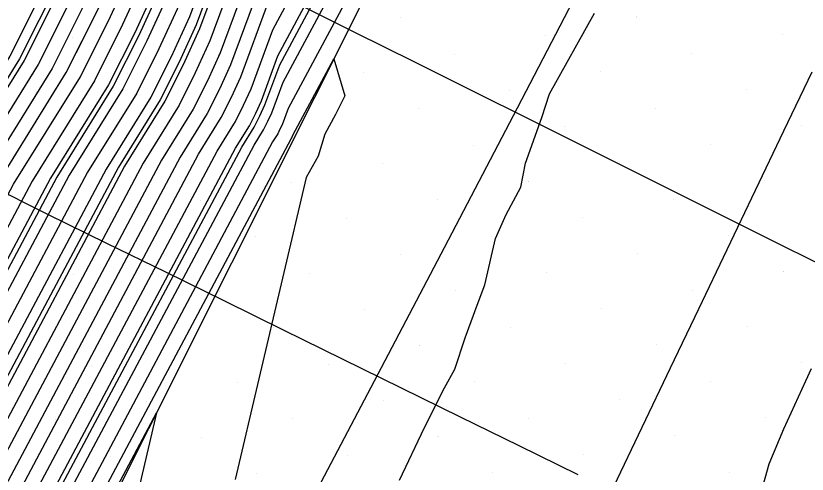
# Model space of a CAD drawing. Extents: x 2354170 to 2357230, y 866100 to 868290.
# Drawn here: x 2355652.9 to 2355683.04, y 867207.68 to 867225.13 of the extents above; entities that cross this region are included whole.
import ezdxf

# ---------------------------------------------------------------- set-up
doc = ezdxf.new("R2010")
doc.units = 0
for name, color, linetype in [('Default', 7, 'Continuous'), ('DTM Contours Major', 7, 'Continuous'), ('DTM Contours Minor', 7, 'Continuous'), ('Exist DTM Breakline', 7, 'Continuous'), ('Exist DTM Scan Elevation Point', 7, 'Continuous'), ('Exist Roads EOP', 7, 'Continuous'), ('PH Exist DTM Breakline', 7, 'Continuous'), ('Scratch_Level_0', 7, 'Continuous'), ('Scratch_Level_4', 7, 'Continuous')]:
    doc.layers.add(name, color=color, linetype=linetype)

msp = doc.modelspace()

# ---------------------------------------------------------------- linework, layer by layer
at = {"layer": 'Default'}
for points in [[(2355664.252, 867299.646), (2355669.19, 867292.045), (2355669.779, 867290.38), (2355669.781, 867289.718), (2355669.729, 867288.439), (2355671.03, 867273.796), (2355670.866, 867272.697), (2355669.217, 867263.411), (2355669.04, 867262.672), (2355668.947, 867262.409), (2355667.291, 867253.485), (2355659.812, 867239.56), (2355655.983, 867229.205), (2355654.666, 867226.325), (2355653.217, 867223.432), (2355650, 867218.256), (2355644.808, 867208.501), (2355644.09, 867207.212)], [(2355668.963, 867289.068), (2355670.333, 867273.647), (2355670.275, 867273.258), (2355668.5, 867263.266), (2355668.499, 867263.258), (2355668.499, 867263.258), (2355666.75, 867253.833), (2355659.62, 867240.557), (2355655.591, 867229.662), (2355654.205, 867226.631), (2355652.68, 867223.587), (2355649.295, 867218.141), (2355644.291, 867208.74), (2355640.929, 867202.703), (2355637.865, 867198.838), (2355633.704, 867193.473), (2355631.319, 867189.914), (2355626.981, 867185.879), (2355624.936, 867184.916), (2355618.43, 867182.275), (2355611.395, 867182.517), (2355599.978, 867180.929), (2355592.357, 867182.391)], [(2355670.495, 867287.811), (2355671.727, 867273.946), (2355671.457, 867272.136), (2355669.935, 867263.565), (2355669.582, 867262.086), (2355669.395, 867261.56), (2355667.832, 867253.136), (2355660.004, 867238.562), (2355656.376, 867228.748), (2355655.127, 867226.018), (2355653.753, 867223.276), (2355650.705, 867218.371), (2355645.324, 867208.262), (2355641.708, 867201.771)], [(2355671.261, 867287.183), (2355672.424, 867274.095), (2355672.048, 867271.575), (2355670.653, 867263.719), (2355670.124, 867261.501), (2355669.843, 867260.711), (2355668.373, 867252.788), (2355660.197, 867237.564), (2355656.768, 867228.292), (2355655.588, 867225.712), (2355654.29, 867223.121), (2355651.409, 867218.486), (2355645.84, 867208.023), (2355642.097, 867201.304), (2355639.47, 867197.989), (2355635.902, 867193.389), (2355632.828, 867188.802), (2355627.237, 867183.602), (2355626.169, 867183.098), (2355618.393, 867179.942), (2355615.146, 867180.054), (2355608.196, 867179.088), (2355599.978, 867177.967), (2355590.161, 867179.83)], [(2355627.875, 867171.447), (2355632.859, 867174.412), (2355638.568, 867181.563), (2355640.373, 867183.242), (2355646.893, 867192.968), (2355647.497, 867193.747), (2355647.941, 867194.308), (2355653.583, 867204.437), (2355661.979, 867220.21), (2355662.34, 867220.791), (2355662.503, 867221.116), (2355662.651, 867221.439), (2355663.081, 867222.602), (2355676.487, 867247.563), (2355676.564, 867247.975), (2355678.247, 867252.715), (2355678.899, 867255.447), (2355681.558, 867263.592), (2355682.07, 867268.67), (2355682.394, 867273.103), (2355682.876, 867276.335), (2355682.749, 867277.758), (2355683.111, 867286.719)], [(2355592.591, 867177.4), (2355599.978, 867175.998), (2355616.103, 867178.197), (2355617.647, 867178.412), (2355618.368, 867178.387), (2355626.99, 867181.887), (2355627.408, 867182.084), (2355633.834, 867188.06), (2355637.368, 867193.333), (2355640.541, 867197.424), (2355642.877, 867200.371), (2355646.873, 867207.545), (2355652.819, 867218.715), (2355655.364, 867222.81), (2355656.51, 867225.099), (2355657.552, 867227.378), (2355660.581, 867235.569), (2355669.455, 867252.091), (2355670.739, 867259.013), (2355671.207, 867260.329), (2355672.089, 867264.027), (2355673.23, 867270.452), (2355673.817, 867274.394), (2355672.793, 867285.926)], [(2355673.559, 867285.298), (2355674.514, 867274.543), (2355673.821, 867269.891), (2355672.807, 867264.181), (2355671.748, 867259.743), (2355671.187, 867258.164), (2355669.996, 867251.743), (2355660.773, 867234.572), (2355657.944, 867226.921), (2355656.971, 867224.793), (2355655.9, 867222.655), (2355653.523, 867218.83), (2355647.389, 867207.305)], [(2355675.09, 867284.041), (2355675.908, 867274.842), (2355675.003, 867268.769), (2355674.243, 867264.489), (2355672.831, 867258.572), (2355672.083, 867256.466), (2355671.078, 867251.046), (2355661.158, 867232.577), (2355658.729, 867226.007), (2355657.893, 867224.18), (2355656.974, 867222.344), (2355654.932, 867219.06), (2355648.421, 867206.827)], [(2355675.856, 867283.413), (2355676.604, 867274.991), (2355675.594, 867268.208), (2355674.961, 867264.643), (2355673.373, 867257.986), (2355672.531, 867255.617), (2355671.619, 867250.698), (2355661.35, 867231.579), (2355659.121, 867225.551), (2355658.354, 867223.873), (2355657.51, 867222.189), (2355655.637, 867219.175), (2355648.937, 867206.588)], [(2355676.622, 867282.785), (2355677.301, 867275.14), (2355676.186, 867267.647), (2355675.679, 867264.797), (2355673.914, 867257.4), (2355672.979, 867254.767), (2355672.16, 867250.35), (2355661.543, 867230.582), (2355659.513, 867225.094), (2355658.815, 867223.567), (2355658.047, 867222.034), (2355656.342, 867219.29), (2355649.454, 867206.349), (2355644.825, 867198.039), (2355643.216, 867196.01), (2355641.031, 867193.193), (2355636.349, 867186.207), (2355631.023, 867181.253), (2355629.212, 867178.985), (2355627.631, 867178.045), (2355621.235, 867175.416), (2355618.115, 867173.971), (2355603.582, 867171.567)], [(2355678.154, 867281.528), (2355678.695, 867275.439), (2355677.368, 867266.524), (2355677.116, 867265.105), (2355674.997, 867256.229), (2355673.876, 867253.069), (2355673.242, 867249.653), (2355661.927, 867228.587), (2355660.298, 867224.18), (2355659.737, 867222.954), (2355659.12, 867221.723), (2355657.751, 867219.52), (2355650.486, 867205.871), (2355645.604, 867197.107), (2355644.286, 867195.444), (2355642.497, 867193.137), (2355637.355, 867185.466), (2355632.909, 867181.331), (2355630.124, 867177.842), (2355627.692, 867176.395), (2355622.533, 867174.275), (2355618.004, 867172.177), (2355602.428, 867169.601)], [(2355678.92, 867280.9), (2355679.392, 867275.588), (2355677.959, 867265.963), (2355677.834, 867265.259), (2355675.539, 867255.643), (2355674.324, 867252.22), (2355673.783, 867249.304), (2355662.119, 867227.589), (2355660.69, 867223.723), (2355660.198, 867222.648), (2355659.657, 867221.568), (2355658.456, 867219.635), (2355651.002, 867205.632), (2355645.993, 867196.64), (2355644.821, 867195.161), (2355643.229, 867193.109), (2355637.858, 867185.095), (2355633.852, 867181.369), (2355630.58, 867177.27), (2355627.722, 867175.57), (2355623.182, 867173.704), (2355617.949, 867171.281)], [(2355617.837, 867169.487), (2355624.479, 867172.563), (2355627.784, 867173.921), (2355631.491, 867176.127), (2355635.739, 867181.447), (2355638.864, 867184.354), (2355644.695, 867193.052), (2355645.891, 867194.595), (2355646.772, 867195.707), (2355652.035, 867205.154), (2355659.865, 867219.865), (2355660.73, 867221.257), (2355661.12, 867222.035), (2355661.474, 867222.81), (2355662.504, 867225.594), (2355674.864, 867248.608), (2355675.22, 867250.522), (2355676.622, 867254.472), (2355678.631, 867262.891), (2355679.304, 867264.951), (2355679.433, 867266.235), (2355679.515, 867267.356), (2355680.785, 867275.887), (2355680.452, 867279.643)], [(2355617.782, 867168.59), (2355625.128, 867171.992), (2355627.814, 867173.096), (2355631.947, 867175.555), (2355636.682, 867181.485), (2355639.367, 867183.983), (2355645.427, 867193.024), (2355646.426, 867194.313), (2355647.162, 867195.241), (2355652.551, 867204.915), (2355660.57, 867219.98), (2355661.267, 867221.102), (2355661.581, 867221.729), (2355661.867, 867222.353), (2355662.696, 867224.597), (2355675.405, 867248.259), (2355675.668, 867249.673), (2355677.164, 867253.886), (2355678.72, 867260.409), (2355680.055, 867264.498), (2355680.312, 867267.047), (2355680.475, 867269.272), (2355681.482, 867276.036), (2355681.217, 867279.015)], [(2355677.745, 867273.591), (2355676.777, 867267.085), (2355676.397, 867264.951), (2355674.456, 867256.815), (2355673.427, 867253.918), (2355672.701, 867250.001), (2355661.735, 867229.584), (2355659.905, 867224.637), (2355659.276, 867223.261), (2355658.584, 867221.878), (2355657.046, 867219.405), (2355649.97, 867206.11), (2355645.214, 867197.573), (2355643.751, 867195.727), (2355641.764, 867193.165), (2355636.852, 867185.836), (2355635.272, 867184.367)], [(2355638.326, 867182.176), (2355639.87, 867183.612), (2355646.16, 867192.996), (2355646.961, 867194.03), (2355647.552, 867194.774), (2355653.067, 867204.676), (2355661.274, 867220.095), (2355661.804, 867220.946), (2355662.042, 867221.422), (2355662.259, 867221.896), (2355662.889, 867223.599), (2355675.946, 867247.911), (2355676.116, 867248.824), (2355677.705, 867253.3), (2355678.809, 867257.928), (2355680.807, 867264.045), (2355681.191, 867267.858), (2355681.435, 867271.187), (2355681.438, 867271.212)], [(2355675.147, 867243.712), (2355663.273, 867221.604), (2355663.043, 867220.982), (2355662.964, 867220.809), (2355662.877, 867220.636), (2355662.684, 867220.325), (2355656.291, 867208.314), (2355654.045, 867204.099)], [(2355670.881, 867242.547), (2355662.312, 867226.592), (2355661.082, 867223.266), (2355660.659, 867222.341), (2355660.194, 867221.412), (2355659.16, 867219.75), (2355651.519, 867205.393), (2355646.383, 867196.174), (2355645.356, 867194.878), (2355643.962, 867193.081), (2355638.361, 867184.724), (2355634.795, 867181.408), (2355631.035, 867176.699), (2355627.753, 867174.746), (2355623.83, 867173.134), (2355617.893, 867170.384), (2355609.975, 867169.074)], [(2355661.417, 867234.415), (2355660.966, 867233.574), (2355658.337, 867226.464), (2355657.432, 867224.486), (2355656.437, 867222.5), (2355654.228, 867218.945), (2355647.905, 867207.066), (2355643.656, 867199.439), (2355641.611, 867196.858), (2355638.833, 867193.277), (2355634.84, 867187.319), (2355628.193, 867181.137), (2355627.844, 867180.7), (2355627.539, 867180.519), (2355619.288, 867177.128), (2355618.282, 867176.662), (2355613.593, 867175.886), (2355599.978, 867174.029), (2355595.021, 867174.97), (2355592.893, 867175.176)], [(2355667.518, 867207.447), (2355668.466, 867209.451), (2355669.23, 867210.962), (2355669.623, 867211.683), (2355670.022, 867212.868), (2355670.479, 867214.114), (2355670.769, 867214.884), (2355671.178, 867216.649), (2355671.584, 867217.569), (2355672.141, 867218.61), (2355672.316, 867219.519), (2355672.938, 867221.255), (2355673.227, 867222.154), (2355674.948, 867225.232)], [(2355579.037, 867178.829), (2355579.151, 867178.776), (2355580.594, 867178.532), (2355589.848, 867178.763), (2355591.376, 867178.615), (2355599.978, 867176.982), (2355612.149, 867178.642), (2355616.397, 867179.233), (2355618.381, 867179.165), (2355626.579, 867182.493), (2355627.322, 867182.843), (2355633.331, 867188.431), (2355636.635, 867193.361), (2355640.006, 867197.707), (2355642.487, 867200.838), (2355646.356, 867207.784), (2355652.114, 867218.601), (2355654.827, 867222.966), (2355655.569, 867224.447)], [(2355654.419, 867203.601), (2355662.554, 867218.871), (2355663.388, 867220.44), (2355663.414, 867220.48), (2355663.425, 867220.503), (2355663.435, 867220.526), (2355663.465, 867220.607), (2355665.016, 867223.494), (2355665.43, 867222.078), (2355665.074, 867221.366), (2355664.671, 867220.618), (2355664.42, 867219.787), (2355663.956, 867218.975), (2355661.26, 867207.48)], [(2355683.201, 867211.692), (2355682.986, 867211.221), (2355682.141, 867209.396), (2355681.588, 867208.067), (2355681.285, 867206.965)]]:
    msp.add_lwpolyline(points, dxfattribs=at)
at = {"layer": 'DTM Contours Major'}
msp.add_lwpolyline([(2355665.715, 867241.965), (2355661.03, 867233.242), (2355658.467, 867226.312), (2355657.586, 867224.384), (2355656.616, 867222.448), (2355654.463, 867218.984), (2355648.077, 867206.987), (2355643.786, 867199.283), (2355641.789, 867196.764), (2355639.077, 867193.267), (2355635.008, 867187.196), (2355628.507, 867181.15), (2355627.996, 867180.509), (2355627.55, 867180.244), (2355619.505, 867176.938), (2355618.263, 867176.363), (2355612.481, 867175.406), (2355601.735, 867173.94)], dxfattribs=at)
at = {"layer": 'DTM Contours Minor'}
for points in [[(2355669.474, 867288.649), (2355670.798, 867273.747), (2355670.669, 867272.884), (2355668.978, 867263.36), (2355668.86, 867262.867), (2355668.798, 867262.692), (2355667.111, 867253.601), (2355659.748, 867239.892), (2355655.853, 867229.357), (2355654.512, 867226.427), (2355653.038, 867223.484), (2355650.335, 867219.135)], [(2355625.993, 867171.232), (2355627.855, 867171.997), (2355632.555, 867174.793), (2355637.939, 867181.537), (2355640.038, 867183.489), (2355646.404, 867192.987), (2355647.14, 867193.936), (2355647.681, 867194.619), (2355653.239, 867204.596), (2355661.509, 867220.133), (2355661.983, 867220.895), (2355662.196, 867221.32), (2355662.389, 867221.744), (2355662.953, 867223.267), (2355676.127, 867247.795), (2355676.265, 867248.541), (2355677.886, 867253.105), (2355678.839, 867257.101), (2355681.057, 867263.894), (2355681.484, 867268.129), (2355681.755, 867271.826), (2355682.411, 867276.236), (2355682.239, 867278.177), (2355682.588, 867286.836)], [(2355677.133, 867282.366), (2355677.766, 867275.24), (2355676.58, 867267.273), (2355676.158, 867264.9), (2355674.275, 867257.01), (2355673.278, 867254.201), (2355672.52, 867250.117), (2355661.671, 867229.917), (2355659.775, 867224.789), (2355659.122, 867223.363), (2355658.405, 867221.93), (2355656.812, 867219.367), (2355649.798, 867206.19), (2355645.084, 867197.728), (2355643.573, 867195.821), (2355641.52, 867193.174), (2355636.684, 867185.96), (2355631.651, 867181.279), (2355629.516, 867178.604), (2355627.651, 867177.495), (2355621.667, 867175.036), (2355618.078, 867173.373), (2355601.357, 867170.607)], [(2355679.686, 867280.272), (2355680.088, 867275.738), (2355678.555, 867265.441), (2355678.554, 867265.423), (2355678.552, 867265.404), (2355678.542, 867265.372), (2355676.081, 867255.057), (2355674.772, 867251.371), (2355674.323, 867248.956), (2355662.312, 867226.592), (2355661.082, 867223.266), (2355660.659, 867222.341), (2355660.194, 867221.412), (2355659.16, 867219.75), (2355651.519, 867205.393), (2355646.383, 867196.174), (2355645.356, 867194.878), (2355643.962, 867193.081), (2355638.361, 867184.724), (2355634.795, 867181.408), (2355631.891, 867177.77)], [(2355591.376, 867178.615), (2355599.978, 867176.982), (2355612.149, 867178.642), (2355616.397, 867179.233), (2355618.381, 867179.165), (2355626.579, 867182.493), (2355627.322, 867182.843), (2355633.331, 867188.431), (2355636.635, 867193.361), (2355640.006, 867197.707), (2355642.487, 867200.838), (2355646.356, 867207.784), (2355652.114, 867218.601), (2355654.827, 867222.966), (2355656.049, 867225.405), (2355657.16, 867227.835), (2355660.389, 867236.567), (2355668.914, 867252.44), (2355670.291, 867259.862), (2355670.665, 867260.915), (2355670.726, 867261.171)], [(2355654.385, 867202.761), (2355654.668, 867203.269), (2355658.262, 867210.015), (2355656.988, 867204.584), (2355656.437, 867203.578), (2355655.935, 867202.587), (2355655.445, 867201.483), (2355651.117, 867193.376), (2355650.491, 867192.19), (2355649.877, 867191.027), (2355647.567, 867183.092), (2355646.13, 867180.388), (2355644.723, 867177.894), (2355643.307, 867172.776), (2355641.525, 867169.208)]]:
    msp.add_lwpolyline(points, dxfattribs=at)
at = {"layer": 'Exist DTM Breakline'}
msp.add_lwpolyline([(2355658.381, 867171.148), (2355659.465, 867173.402), (2355660.547, 867175.655), (2355661.63, 867177.909), (2355662.712, 867180.162), (2355663.794, 867182.416), (2355664.874, 867184.67), (2355665.952, 867186.926), (2355667.03, 867189.182), (2355668.108, 867191.437), (2355669.188, 867193.692), (2355670.272, 867195.945), (2355671.355, 867198.198), (2355672.439, 867200.451), (2355673.521, 867202.704), (2355674.601, 867204.959), (2355675.681, 867207.214), (2355676.76, 867209.469), (2355677.84, 867211.724), (2355678.919, 867213.979), (2355679.998, 867216.234), (2355681.077, 867218.489), (2355682.156, 867220.744), (2355683.237, 867222.999)], dxfattribs=at)
at = {"layer": 'Exist DTM Scan Elevation Point'}
for p, q in [((2355676.555, 867225.082), (2355676.555, 867225.082)), ((2355682.104, 867224.408), (2355682.104, 867224.408)), ((2355678.64, 867223.703), (2355678.64, 867223.703)), ((2355675.175, 867222.997), (2355675.175, 867222.997)), ((2355680.725, 867222.323), (2355680.725, 867222.323)), ((2355677.26, 867221.618), (2355677.26, 867221.618)), ((2355673.796, 867220.912), (2355673.796, 867220.912)), ((2355682.81, 867220.944), (2355682.81, 867220.944)), ((2355679.345, 867220.238), (2355679.345, 867220.238)), ((2355675.881, 867219.533), (2355675.881, 867219.533)), ((2355672.416, 867218.827), (2355672.416, 867218.827)), ((2355681.43, 867218.859), (2355681.43, 867218.859)), ((2355677.966, 867218.154), (2355677.966, 867218.154)), ((2355674.501, 867217.448), (2355674.501, 867217.448)), ((2355671.037, 867216.742), (2355671.037, 867216.742)), ((2355680.051, 867216.774), (2355680.051, 867216.774)), ((2355676.586, 867216.069), (2355676.586, 867216.069)), ((2355673.122, 867215.363), (2355673.122, 867215.363)), ((2355682.136, 867215.395), (2355682.136, 867215.395)), ((2355669.657, 867214.657), (2355669.657, 867214.657)), ((2355678.671, 867214.689), (2355678.671, 867214.689)), ((2355675.207, 867213.984), (2355675.207, 867213.984)), ((2355671.742, 867213.278), (2355671.742, 867213.278)), ((2355680.756, 867213.31), (2355680.756, 867213.31)), ((2355677.292, 867212.604), (2355677.292, 867212.604)), ((2355668.278, 867212.572), (2355668.278, 867212.572)), ((2355673.827, 867211.899), (2355673.827, 867211.899)), ((2355682.841, 867211.93), (2355682.841, 867211.93)), ((2355670.363, 867211.193), (2355670.363, 867211.193)), ((2355679.377, 867211.225), (2355679.377, 867211.225)), ((2355666.899, 867210.487), (2355666.899, 867210.487)), ((2355675.912, 867210.519), (2355675.912, 867210.519)), ((2355672.448, 867209.814), (2355672.448, 867209.814)), ((2355681.462, 867209.845), (2355681.462, 867209.845)), ((2355668.984, 867209.108), (2355668.984, 867209.108)), ((2355677.997, 867209.14), (2355677.997, 867209.14)), ((2355665.519, 867208.402), (2355665.519, 867208.402)), ((2355674.533, 867208.434), (2355674.533, 867208.434)), ((2355671.069, 867207.729), (2355671.069, 867207.729)), ((2355680.082, 867207.76), (2355680.082, 867207.76))]:
    msp.add_line(p, q, dxfattribs=at)
at = {"layer": 'Exist Roads EOP'}
msp.add_lwpolyline([(2355644.671, 867168.223), (2355647.268, 867173.632), (2355649.883, 867179.032), (2355652.53, 867184.417), (2355655.236, 867189.772), (2355658.016, 867195.089), (2355660.831, 867200.388), (2355663.643, 867205.688), (2355666.443, 867210.994), (2355669.231, 867216.307), (2355672.008, 867221.626), (2355674.774, 867226.951), (2355677.46, 867232.152)], dxfattribs=at)
at = {"layer": 'PH Exist DTM Breakline'}
msp.add_lwpolyline([(2355683.391, 867262.488), (2355679.027, 867251.87), (2355676.933, 867247.276), (2355654.796, 867203.098), (2355649.132, 867192.883), (2355642.436, 867181.722), (2355635.508, 867171.09), (2355628.146, 867163.924), (2355622.18, 867160.883), (2355617.021, 867159.445), (2355607.935, 867158.463), (2355596.945, 867159.519), (2355587.972, 867160.796), (2355570.473, 867165.79), (2355560.523, 867168.748), (2355530.961, 867184.663)], dxfattribs=at)
at = {"layer": 'Scratch_Level_0'}
for p, q in [((2355658.527, 867225.019), (2355658.527, 867225.019)), ((2355667.541, 867225.051), (2355667.541, 867225.051)), ((2355676.554, 867225.083), (2355676.554, 867225.083)), ((2355664.076, 867224.345), (2355664.076, 867224.345)), ((2355673.09, 867224.377), (2355673.09, 867224.377)), ((2355682.104, 867224.409), (2355682.104, 867224.409)), ((2355655.062, 867224.314), (2355655.062, 867224.314)), ((2355660.612, 867223.64), (2355660.612, 867223.64)), ((2355669.626, 867223.671), (2355669.626, 867223.671)), ((2355678.639, 867223.703), (2355678.639, 867223.703)), ((2355657.147, 867222.934), (2355657.147, 867222.934)), ((2355666.161, 867222.966), (2355666.161, 867222.966)), ((2355675.175, 867222.998), (2355675.175, 867222.998)), ((2355653.683, 867222.229), (2355653.683, 867222.229)), ((2355662.697, 867222.26), (2355662.697, 867222.26)), ((2355671.711, 867222.292), (2355671.711, 867222.292)), ((2355680.724, 867222.324), (2355680.724, 867222.324)), ((2355659.232, 867221.555), (2355659.232, 867221.555)), ((2355668.246, 867221.586), (2355668.246, 867221.586)), ((2355677.26, 867221.618), (2355677.26, 867221.618)), ((2355655.768, 867220.849), (2355655.768, 867220.849)), ((2355664.782, 867220.881), (2355664.782, 867220.881)), ((2355673.795, 867220.913), (2355673.795, 867220.913)), ((2355682.809, 867220.944), (2355682.809, 867220.944)), ((2355661.317, 867220.175), (2355661.317, 867220.175)), ((2355670.331, 867220.207), (2355670.331, 867220.207)), ((2355679.345, 867220.239), (2355679.345, 867220.239)), ((2355675.88, 867219.533), (2355675.88, 867219.533)), ((2355657.853, 867219.47), (2355657.853, 867219.47)), ((2355666.867, 867219.501), (2355666.867, 867219.501)), ((2355654.388, 867218.764), (2355654.388, 867218.764)), ((2355663.402, 867218.796), (2355663.402, 867218.796)), ((2355672.416, 867218.828), (2355672.416, 867218.828)), ((2355681.43, 867218.859), (2355681.43, 867218.859)), ((2355659.938, 867218.09), (2355659.938, 867218.09)), ((2355668.952, 867218.122), (2355668.952, 867218.122)), ((2355677.965, 867218.154), (2355677.965, 867218.154)), ((2355665.487, 867217.416), (2355665.487, 867217.416)), ((2355674.501, 867217.448), (2355674.501, 867217.448)), ((2355656.473, 867217.385), (2355656.473, 867217.385)), ((2355653.009, 867216.679), (2355653.009, 867216.679)), ((2355662.023, 867216.711), (2355662.023, 867216.711)), ((2355671.037, 867216.743), (2355671.037, 867216.743)), ((2355680.05, 867216.774), (2355680.05, 867216.774)), ((2355658.558, 867216.005), (2355658.558, 867216.005)), ((2355667.572, 867216.037), (2355667.572, 867216.037)), ((2355676.586, 867216.069), (2355676.586, 867216.069)), ((2355655.094, 867215.3), (2355655.094, 867215.3)), ((2355664.108, 867215.331), (2355664.108, 867215.331)), ((2355673.122, 867215.363), (2355673.122, 867215.363)), ((2355682.135, 867215.395), (2355682.135, 867215.395)), ((2355660.643, 867214.626), (2355660.643, 867214.626)), ((2355669.657, 867214.658), (2355669.657, 867214.658)), ((2355678.671, 867214.689), (2355678.671, 867214.689)), ((2355657.179, 867213.92), (2355657.179, 867213.92)), ((2355666.193, 867213.952), (2355666.193, 867213.952)), ((2355675.207, 867213.984), (2355675.207, 867213.984)), ((2355653.715, 867213.215), (2355653.715, 867213.215)), ((2355662.728, 867213.246), (2355662.728, 867213.246)), ((2355671.742, 867213.278), (2355671.742, 867213.278)), ((2355680.756, 867213.31), (2355680.756, 867213.31)), ((2355677.292, 867212.604), (2355677.292, 867212.604)), ((2355659.264, 867212.541), (2355659.264, 867212.541)), ((2355668.278, 867212.573), (2355668.278, 867212.573)), ((2355655.8, 867211.835), (2355655.8, 867211.835)), ((2355664.813, 867211.867), (2355664.813, 867211.867)), ((2355673.827, 867211.899), (2355673.827, 867211.899)), ((2355682.841, 867211.93), (2355682.841, 867211.93)), ((2355661.349, 867211.161), (2355661.349, 867211.161)), ((2355670.363, 867211.193), (2355670.363, 867211.193)), ((2355679.377, 867211.225), (2355679.377, 867211.225)), ((2355666.898, 867210.488), (2355666.898, 867210.488)), ((2355675.912, 867210.519), (2355675.912, 867210.519)), ((2355657.885, 867210.456), (2355657.885, 867210.456)), ((2355654.42, 867209.75), (2355654.42, 867209.75)), ((2355663.434, 867209.782), (2355663.434, 867209.782)), ((2355672.448, 867209.814), (2355672.448, 867209.814)), ((2355681.461, 867209.845), (2355681.461, 867209.845)), ((2355659.969, 867209.076), (2355659.969, 867209.076)), ((2355668.983, 867209.108), (2355668.983, 867209.108)), ((2355677.997, 867209.14), (2355677.997, 867209.14)), ((2355656.505, 867208.371), (2355656.505, 867208.371)), ((2355665.519, 867208.403), (2355665.519, 867208.403)), ((2355674.533, 867208.434), (2355674.533, 867208.434)), ((2355662.054, 867207.697), (2355662.054, 867207.697)), ((2355671.068, 867207.729), (2355671.068, 867207.729)), ((2355680.082, 867207.76), (2355680.082, 867207.76))]:
    msp.add_line(p, q, dxfattribs=at)
at = {"layer": 'Scratch_Level_4'}
for points in [[(2355632.252, 867241.195), (2355634.488, 867240.078), (2355636.724, 867238.961), (2355638.961, 867237.844), (2355641.198, 867236.729), (2355643.436, 867235.615), (2355645.675, 867234.501), (2355647.913, 867233.389), (2355650.153, 867232.278), (2355652.392, 867231.167), (2355654.632, 867230.056), (2355656.872, 867228.946), (2355659.111, 867227.834), (2355661.35, 867226.722), (2355663.588, 867225.609), (2355665.827, 867224.496), (2355668.065, 867223.383), (2355670.303, 867222.269), (2355672.541, 867221.155), (2355674.779, 867220.04), (2355677.016, 867218.923), (2355679.252, 867217.806), (2355681.488, 867216.688), (2355683.723, 867215.569)], [(2355627.317, 867231.065), (2355629.541, 867229.924), (2355631.766, 867228.784), (2355633.994, 867227.649), (2355636.222, 867226.516), (2355638.453, 867225.388), (2355640.686, 867224.263), (2355642.92, 867223.142), (2355645.156, 867222.025), (2355647.394, 867220.911), (2355649.633, 867219.799), (2355651.874, 867218.691), (2355654.115, 867217.583), (2355656.359, 867216.48), (2355658.602, 867215.377), (2355660.846, 867214.275), (2355663.09, 867213.173), (2355665.335, 867212.073), (2355667.579, 867210.971), (2355669.823, 867209.869), (2355672.067, 867208.767), (2355674.31, 867207.664)]]:
    msp.add_lwpolyline(points, dxfattribs=at)

doc.saveas('drawing.dxf')
